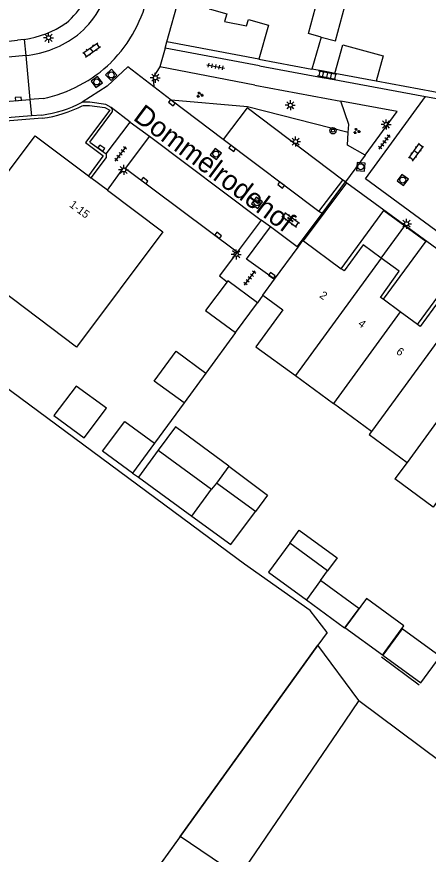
# Model space of a CAD drawing. Extents: x 136000 to 141014, y 402000 to 403500.
# Drawn here: x 138808.4 to 138859.8, y 402237.1 to 402341.8 of the extents above; entities that cross this region are included whole.
import ezdxf

# ---------------------------------------------------------------- set-up
doc = ezdxf.new("R2010")
doc.units = 0
for name, color, linetype in [('gg-afsc-draadraster', 7, 'Continuous'), ('gg-afsc-erfafscheiding', 7, 'Continuous'), ('gg-afsc-hekwerk', 7, 'Continuous'), ('gg-afsc-lijn draadraster', 7, 'Continuous'), ('gg-afsc-muur', 7, 'Continuous'), ('gg-anno-huisnummerreeks BGT', 7, 'Continuous'), ('gg-anno-openbare ruimte label', 7, 'Continuous'), ('gg-bbg-bijgebouw', 7, 'Continuous'), ('gg-bbg-gedigitaliseerde bebouwing', 7, 'Continuous'), ('gg-bbg-gedigitaliseerde bijgebouw', 7, 'Continuous'), ('gg-bbg-hoofdgebouw', 7, 'Continuous'), ('gg-bbg-luifel en loopbrug', 7, 'Continuous'), ('gg-bbg-overig bouwwerk', 7, 'Continuous'), ('gg-bbg-tussenscheiding', 7, 'Continuous'), ('gg-knt-bronhoudergrens', 7, 'Continuous'), ('gg-knt-verharding', 7, 'Continuous'), ('gg-knt-verharding nz', 7, 'Continuous'), ('gt-grn-groengrens', 7, 'Continuous'), ('gt-grn-vlakafsluiter', 7, 'Continuous'), ('gt-grn-weggrens', 7, 'Continuous'), ('gt-symb-boom', 7, 'Continuous'), ('gt-symb-groenvak', 7, 'Continuous'), ('gt-symb-klinker verharding', 7, 'Continuous'), ('gt-symb-kolk', 7, 'Continuous'), ('gt-symb-lichtmast', 7, 'Continuous'), ('gt-symb-rioolschacht', 7, 'Continuous'), ('gt-symb-tegel verharding', 7, 'Continuous')]:
    doc.layers.add(name, color=color, linetype=linetype)

# ---------------------------------------------------------------- blocks, each defined once
blk = doc.blocks.new('gt0-KOLK')
at = {"layer": 'gt-symb-kolk'}
blk.add_lwpolyline([(0, 0), (0.38, 0), (0.38, 0.4), (-0.37, 0.4), (-0.37, 0), (0, 0)], dxfattribs=at)
blk = doc.blocks.new('gt0-LMAST')
at = {"layer": 'gt-symb-lichtmast'}
for p, q in [((-0.18, 0.17), (-0.45, 0.44)), ((0, 0.25), (0, 0.62)), ((0.17, 0.17), (0.44, 0.44)), ((-0.25, 0), (-0.63, 0)), ((-0.18, -0.18), (-0.45, -0.45)), ((0, -0.25), (0, -0.63)), ((0.44, -0.45), (0.17, -0.18)), ((0.25, 0), (0.62, 0))]:
    blk.add_line(p, q, dxfattribs=at)
blk.add_circle((0, 0), 0.25, dxfattribs=at)
blk = doc.blocks.new('gt0-GRVAK')
at = {"layer": 'gt-symb-groenvak'}
for p, q in [((-0.11, 0.19), (-0.23, 0.24)), ((-0.18, 0.15), (0.09, 0.15)), ((-0.09, 0.21), (-0.16, 0.32)), ((-0.05, 0.21), (-0.05, 0.39)), ((0, 0.21), (0.06, 0.32)), ((0.02, 0.19), (0.13, 0.24)), ((0.26, -0.05), (0.2, 0.06)), ((0.31, -0.05), (0.31, 0.13)), ((0.35, -0.05), (0.41, 0.06)), ((-0.24, -0.23), (-0.36, -0.18)), ((-0.32, -0.26), (-0.05, -0.26)), ((-0.23, -0.21), (-0.29, -0.1)), ((-0.18, -0.2), (-0.18, -0.02)), ((-0.14, -0.21), (-0.07, -0.1)), ((-0.12, -0.23), (0, -0.18)), ((0.24, -0.07), (0.12, -0.02)), ((0.17, -0.11), (0.44, -0.11)), ((0.37, -0.07), (0.49, -0.02))]:
    blk.add_line(p, q, dxfattribs=at)
blk = doc.blocks.new('gt0-TEG1')
at = {"layer": 'gt-symb-tegel verharding'}
for p, q in [((-1.12, 0), (1.12, 0)), ((-0.9, -0.25), (-0.9, 0.25)), ((-0.45, -0.25), (-0.45, 0.25)), ((0, -0.25), (0, 0.25)), ((0.45, -0.25), (0.45, 0.25)), ((0.9, -0.25), (0.9, 0.25))]:
    blk.add_line(p, q, dxfattribs=at)
blk = doc.blocks.new('gt0-KL1')
at = {"layer": 'gt-symb-klinker verharding'}
for p, q in [((-1.15, 0.3), (1.15, 0.3)), ((-1, -0.3), (-1, 0.3)), ((-0.5, 0.3), (-0.5, 0.45)), ((0, -0.3), (0, 0.3)), ((0.5, 0.3), (0.5, 0.45)), ((1, -0.3), (1, 0.3)), ((-1.15, -0.3), (1.15, -0.3)), ((-0.5, -0.45), (-0.5, -0.3)), ((0.5, -0.45), (0.5, -0.3))]:
    blk.add_line(p, q, dxfattribs=at)
blk = doc.blocks.new('gt0-RS')
at = {"layer": 'gt-symb-rioolschacht'}
blk.add_lwpolyline([(-0.5, -0.5), (0.5, -0.5), (0.5, 0.5), (-0.5, 0.5)], close=True, dxfattribs=at)
blk.add_circle((0, 0), 0.375, dxfattribs=at)
blk = doc.blocks.new('gt0-BOOM')
at = {"layer": 'gt-symb-boom'}
for radius in [0.4, 0.2]:
    blk.add_circle((0, 0), radius, dxfattribs=at)

msp = doc.modelspace()

# ---------------------------------------------------------------- linework, layer by layer
at = {"layer": 'gg-afsc-draadraster'}
msp.add_line((138847.17, 402264.81), (138846.02, 402263.21), dxfattribs=at)
msp.add_lwpolyline([(138847.17, 402264.81), (138845.07, 402267.55), (138836.87, 402273.37), (138789.72, 402308.2)], dxfattribs=at)
at = {"layer": 'gg-afsc-erfafscheiding'}
for p, q in [((138809.3, 402338.93), (138808.47, 402338.84)), ((138839.15, 402306.97), (138838.47, 402306.02))]:
    msp.add_line(p, q, dxfattribs=at)
msp.add_lwpolyline([(138785.86, 402336.82), (138787.9, 402336.85), (138791.4, 402337.12), (138799.33, 402337.85), (138808.47, 402338.84)], dxfattribs=at)
for centre, radius, start, end in [((138807.86, 402349.02), 10.47, 309.6662, 349.379), ((138807.55, 402351.2), 12.4, 278.1106, 304.3113)]:
    msp.add_arc(centre, radius, start, end, dxfattribs=at)
at = {"layer": 'gg-afsc-hekwerk'}
for p, q in [((138844.23, 402313.74), (138849.66, 402321.01)), ((138844.23, 402313.74), (138849.66, 402321.01)), ((138858.69, 402258.25), (138853.97, 402261.74))]:
    msp.add_line(p, q, dxfattribs=at)
at = {"layer": 'gg-afsc-lijn draadraster'}
msp.add_line((138847.17, 402264.81), (138846.02, 402263.21), dxfattribs=at)
for points in [[(138847.17, 402264.81), (138845.07, 402267.55), (138836.87, 402273.37), (138789.72, 402308.2)], [(138846.02, 402263.21), (138822.49, 402230.54), (138834.18, 402223.69)]]:
    msp.add_lwpolyline(points, dxfattribs=at)
at = {"layer": 'gg-afsc-muur'}
for p, q in [((138846.71, 402334.96), (138845.27, 402335.23)), ((138847.77, 402334.77), (138846.71, 402334.96)), ((138848.16, 402334.69), (138847.77, 402334.77)), ((138878.63, 402328.99), (138853.3, 402333.73)), ((138835.74, 402302.32), (138832.02, 402297.24)), ((138829.29, 402293.52), (138825.6, 402288.47)), ((138822.86, 402284.74), (138823.59, 402284.21))]:
    msp.add_line(p, q, dxfattribs=at)
at = {"layer": 'gg-bbg-bijgebouw'}
for p, q in [((138853.3, 402333.73), (138848.16, 402334.69)), ((138835.74, 402302.32), (138838.47, 402306.02)), ((138832.02, 402297.24), (138829.29, 402293.52)), ((138813.03, 402291.94), (138816.83, 402289.16)), ((138825.6, 402288.47), (138822.86, 402284.74)), ((138826.05, 402287.58), (138823.59, 402284.21)), ((138823.59, 402284.21), (138830.25, 402279.36)), ((138830.25, 402279.36), (138835.16, 402275.79)), ((138851.12, 402267.82), (138846.35, 402271.31)), ((138844.58, 402268.9), (138849.35, 402265.4))]:
    msp.add_line(p, q, dxfattribs=at)
for points in [[(138848.16, 402334.69), (138849.14, 402338.25), (138854.17, 402336.86), (138853.3, 402333.73)], [(138834.68, 402308.64), (138831.99, 402305.06), (138835.74, 402302.32)], [(138838.47, 402306.02), (138834.75, 402308.74), (138834.68, 402308.64)], [(138829.29, 402293.52), (138825.55, 402296.24), (138828.31, 402299.96), (138832.02, 402297.24)], [(138816.83, 402289.16), (138819.62, 402292.84), (138815.81, 402295.6), (138813.03, 402291.94)], [(138822.86, 402284.74), (138819.12, 402287.47), (138821.88, 402291.17), (138825.6, 402288.47)]]:
    msp.add_lwpolyline(points, dxfattribs=at)
at = {"layer": 'gg-bbg-gedigitaliseerde bebouwing'}
for p, q in [((138846.43, 402339.23), (138845.27, 402335.23)), ((138838.27, 402300.53), (138843.21, 402296.91)), ((138843.21, 402296.91), (138847.98, 402293.42)), ((138852.73, 402289.94), (138847.98, 402293.42)), ((138857.17, 402286.07), (138855.65, 402284.01))]:
    msp.add_line(p, q, dxfattribs=at)
for points in [[(138846.43, 402339.23), (138844.83, 402339.66), (138846.31, 402345.11), (138848, 402344.66)], [(138852.73, 402289.94), (138852.43, 402289.54), (138857.17, 402286.07)], [(138861.6, 402282.11), (138860.41, 402280.49), (138855.65, 402284.01)]]:
    msp.add_lwpolyline(points, dxfattribs=at)
at = {"layer": 'gg-bbg-gedigitaliseerde bijgebouw'}
for p, q in [((138826.05, 402287.58), (138832.74, 402282.71)), ((138833.35, 402283.49), (138832.74, 402282.71)), ((138838.22, 402279.93), (138833.35, 402283.49)), ((138835.16, 402275.79), (138838.22, 402279.93)), ((138842.52, 402275.98), (138839.86, 402272.35)), ((138847.24, 402272.53), (138842.52, 402275.98)), ((138839.86, 402272.35), (138844.58, 402268.9)), ((138846.35, 402271.31), (138847.24, 402272.53)), ((138851.12, 402267.82), (138849.35, 402265.4)), ((138856.56, 402265.29), (138854.12, 402261.96))]:
    msp.add_line(p, q, dxfattribs=at)
msp.add_lwpolyline([(138854.12, 402261.96), (138858.88, 402258.52), (138861.29, 402261.8), (138856.56, 402265.29)], dxfattribs=at)
at = {"layer": 'gg-bbg-hoofdgebouw'}
for p, q in [((138839.84, 402340.71), (138838.66, 402336.47)), ((138838.66, 402336.47), (138845.27, 402335.23)), ((138817.34, 402321.87), (138817.66, 402321.63)), ((138819.73, 402320.08), (138817.66, 402321.63)), ((138844.23, 402313.74), (138848.95, 402310.28)), ((138840.6, 402308.95), (138843.54, 402312.95)), ((138839.15, 402306.97), (138840.6, 402308.95)), ((138839.15, 402306.97), (138841.65, 402305.13)), ((138856.32, 402304.87), (138854.18, 402306.45)), ((138841.65, 402305.13), (138838.27, 402300.53)), ((138858.47, 402303.3), (138856.32, 402304.87))]:
    msp.add_line(p, q, dxfattribs=at)
for points in [[(138833.61, 402346.96), (138832.43, 402342.76), (138834.63, 402342.14), (138834.34, 402341.19), (138837.1, 402340.63), (138837.33, 402341.4), (138839.84, 402340.71)], [(138819.73, 402320.08), (138826.66, 402314.88), (138815.87, 402300.48), (138799.88, 402312.49), (138810.67, 402326.88), (138817.34, 402321.87)], [(138843.54, 402312.95), (138844.16, 402313.79), (138844.23, 402313.74)], [(138853.94, 402311.61), (138851.67, 402313.27), (138849.3, 402310.03), (138848.95, 402310.28)], [(138854.18, 402306.45), (138853.86, 402306.68), (138856.2, 402309.95), (138853.94, 402311.61)], [(138863.46, 402304.63), (138861.19, 402306.3), (138858.81, 402303.05), (138858.47, 402303.3)]]:
    msp.add_lwpolyline(points, dxfattribs=at)
at = {"layer": 'gg-bbg-luifel en loopbrug'}
for p, q in [((138853.94, 402311.61), (138856.89, 402315.62)), ((138834.89, 402285.58), (138833.35, 402283.49))]:
    msp.add_line(p, q, dxfattribs=at)
for points in [[(138846.43, 402339.23), (138848.21, 402338.74), (138849.69, 402344.2), (138848, 402344.66)], [(138848.95, 402310.28), (138854.27, 402317.54), (138856.89, 402315.62)], [(138856.89, 402315.62), (138859.51, 402313.71), (138854.18, 402306.45)], [(138858.47, 402303.3), (138863.8, 402310.55), (138866.42, 402308.63)], [(138834.89, 402285.58), (138828.21, 402290.51), (138826.05, 402287.58)], [(138834.89, 402285.58), (138839.74, 402281.99), (138838.22, 402279.93)], [(138842.52, 402275.98), (138843.7, 402277.6), (138848.42, 402274.14), (138847.24, 402272.53)]]:
    msp.add_lwpolyline(points, dxfattribs=at)
at = {"layer": 'gg-bbg-overig bouwwerk'}
msp.add_line((138854.08, 402261.99), (138849.38, 402265.38), dxfattribs=at)
msp.add_lwpolyline([(138854.08, 402261.99), (138856.75, 402265.64), (138852.1, 402269.07), (138849.38, 402265.38)], dxfattribs=at)
at = {"layer": 'gg-bbg-tussenscheiding'}
for p, q in [((138853.94, 402311.61), (138843.21, 402296.91)), ((138856.32, 402304.87), (138847.98, 402293.42)), ((138863.46, 402304.63), (138852.73, 402289.94)), ((138830.25, 402279.36), (138832.74, 402282.71)), ((138846.35, 402271.31), (138844.58, 402268.9))]:
    msp.add_line(p, q, dxfattribs=at)
msp.add_lwpolyline([(138865.85, 402297.9), (138860.52, 402290.62), (138857.17, 402286.07)], dxfattribs=at)
at = {"layer": 'gg-knt-bronhoudergrens'}
for p in [(138828.81, 402239.32), (138851.16, 402256.33)]:
    msp.add_line(p, (138846.02, 402263.21), dxfattribs=at)
for points in [[(138851.16, 402256.33), (138848.5, 402252.45), (138836.31, 402234.51), (138835.41, 402234.87), (138828.81, 402239.32)], [(138851.16, 402256.33), (138881.79, 402233.46), (138882.6, 402234.47), (138900.63, 402220.31), (138902.36, 402217.83), (138906.86, 402214.76), (138901.59, 402207.98), (138895.93, 402200.71), (138893.91, 402202.2), (138887.42, 402204.11), (138884.73, 402200.17), (138886.79, 402198.28), (138883.3, 402192.99), (138849.4, 402217.65), (138848.66, 402216.23), (138834.77, 402224.65), (138834.18, 402223.69)], [(138828.81, 402239.32), (138822.49, 402230.54), (138834.18, 402223.69)]]:
    msp.add_lwpolyline(points, dxfattribs=at)
at = {"layer": 'gg-knt-verharding'}
for p, q in [((138827.16, 402338.62), (138828.71, 402344.3)), ((138826.95, 402337.85), (138827.16, 402338.62)), ((138838.72, 402335.63), (138826.95, 402337.85)), ((138809.51, 402336.93), (138810.04, 402331.41)), ((138838.72, 402335.63), (138846.55, 402334.19)), ((138838.13, 402333.23), (138826.28, 402335.51)), ((138846.71, 402334.96), (138846.55, 402334.19)), ((138847.61, 402333.99), (138847.77, 402334.77)), ((138846.55, 402334.19), (138847.61, 402333.99)), ((138847.61, 402333.99), (138859.49, 402331.81)), ((138819.68, 402333.08), (138816.58, 402331.09)), ((138827.7, 402331.35), (138825.53, 402332.99)), ((138838.13, 402333.23), (138848.88, 402331.23)), ((138785.03, 402329.34), (138810.04, 402331.41)), ((138811.67, 402331.55), (138810.04, 402331.41)), ((138859.49, 402331.81), (138879.47, 402328.07)), ((138834.2, 402326.43), (138827.7, 402331.35)), ((138810.22, 402329.37), (138806.64, 402329.08)), ((138811.51, 402329.48), (138810.22, 402329.37)), ((138817.54, 402326.11), (138820.29, 402329.78)), ((138819.56, 402324.64), (138822.57, 402328.58)), ((138822.57, 402328.58), (138824.96, 402326.82)), ((138824.96, 402326.82), (138821.93, 402322.81)), ((138817.54, 402326.11), (138819.56, 402324.64)), ((138851.94, 402324.45), (138849.49, 402321.13)), ((138835.92, 402312.35), (138821.93, 402322.81)), ((138846.15, 402317.43), (138849.15, 402321.34)), ((138846.54, 402317.17), (138849.49, 402321.13)), ((138849.49, 402321.13), (138849.15, 402321.34)), ((138849.49, 402321.13), (138849.66, 402321.01)), ((138849.66, 402321.01), (138898.27, 402285.4)), ((138843.43, 402313.03), (138846.54, 402317.17)), ((138846.54, 402317.17), (138846.15, 402317.43)), ((138838.94, 402316.36), (138835.92, 402312.35)), ((138840.09, 402315.51), (138838.94, 402316.36)), ((138843.43, 402313.03), (138843.54, 402312.95))]:
    msp.add_line(p, q, dxfattribs=at)
for points in [[(138809.51, 402336.93), (138790.02, 402335.06), (138784.79, 402334.88)], [(138825.53, 402332.99), (138822.27, 402335.52), (138819.68, 402333.08)], [(138826.28, 402335.51), (138825.42, 402334.2), (138825.53, 402332.99)], [(138921.78, 402318.51), (138920.61, 402318.42), (138919.69, 402317.7), (138898.4, 402288.52), (138897.17, 402288.32), (138851.98, 402321.51), (138859.49, 402331.81)], [(138820.2, 402330.41), (138819.53, 402330.8), (138817.5, 402331.07), (138816.58, 402331.09)], [(138849.15, 402321.34), (138837.2, 402330.39), (138834.2, 402326.43)], [(138851.94, 402324.45), (138855.95, 402329.91), (138848.88, 402331.23)], [(138819.56, 402324.64), (138819.55, 402324.19), (138817.66, 402321.63)], [(138819.73, 402320.08), (138821.79, 402322.92), (138821.93, 402322.81)], [(138840.6, 402308.95), (138837.1, 402311.47), (138840.09, 402315.51)], [(138835.92, 402312.35), (138833.74, 402309.38), (138834.68, 402308.64)]]:
    msp.add_lwpolyline(points, dxfattribs=at)
for centre, radius, start, end in [((138808.57, 402348.53), 11.7, 309.1845, 348.3162), ((138808.25, 402348.06), 16.91, 314.8292, 348.7924), ((138808.35, 402349.39), 12.51, 275.3313, 307.4662), ((138808.11, 402348.54), 17.36, 281.8316, 314.0446), ((138809.78, 402343.73), 14.35, 276.9029, 298.2564), ((138819.82, 402330.04), 0.538, 330.9272, 44.4268)]:
    msp.add_arc(centre, radius, start, end, dxfattribs=at)
at = {"layer": 'gg-knt-verharding nz'}
for p, q in [((138822.57, 402328.58), (138820.2, 402330.41)), ((138824.96, 402326.82), (138838.94, 402316.36)), ((138846.15, 402317.43), (138834.2, 402326.43)), ((138843.43, 402313.03), (138840.09, 402315.51))]:
    msp.add_line(p, q, dxfattribs=at)
at = {"layer": 'gt-grn-groengrens'}
msp.add_line((138811.56, 402329.08), (138804.71, 402328.51), dxfattribs=at)
for points in [[(138816.67, 402330.68), (138817.47, 402330.67), (138819.4, 402330.42), (138820.01, 402330.07), (138816.98, 402326.03), (138819.15, 402324.44), (138819.15, 402324.33), (138817.34, 402321.87)], [(138849.82, 402327.29), (138837.21, 402330.51), (138827.7, 402331.35)], [(138849.82, 402327.29), (138849.89, 402328.29), (138848.88, 402331.23)], [(138851.94, 402324.45), (138849.72, 402325.73), (138849.82, 402327.29)]]:
    msp.add_lwpolyline(points, dxfattribs=at)
msp.add_arc((138809.78, 402343.72), 14.74, 276.8985, 297.8491, dxfattribs=at)
at = {"layer": 'gt-grn-vlakafsluiter'}
msp.add_line((138838.66, 402336.47), (138827.16, 402338.62), dxfattribs=at)
at = {"layer": 'gt-grn-weggrens'}
for p, q in [((138809.3, 402338.93), (138809.51, 402336.93)), ((138826.95, 402337.85), (138826.28, 402335.51)), ((138810.04, 402331.41), (138810.22, 402329.37))]:
    msp.add_line(p, q, dxfattribs=at)

# ---------------------------------------------------------------- block references
at = {"layer": 'gt-symb-boom'}
msp.add_blockref('gt0-BOOM', (138847.91, 402327.52), dxfattribs=at)
at = {"layer": 'gt-symb-groenvak'}
for p in [(138831.25, 402332.01), (138850.86, 402327.47)]:
    msp.add_blockref('gt0-GRVAK', p, dxfattribs=at)
at = {"layer": 'gt-symb-klinker verharding'}
for p, rotation in [((138817.75, 402337.61), 35.15153964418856), ((138847.17, 402334.46), 168.75747429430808), ((138858.29, 402324.84), 53.90943276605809), ((138842.62, 402316.39), -36.50328298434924)]:
    msp.add_blockref('gt0-KL1', p, dxfattribs=dict(at, rotation=rotation))
at = {"layer": 'gt-symb-kolk'}
for p, rotation in [((138808.59, 402331.29), 4.93498592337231), ((138827.89, 402331.16), 143.13010235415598), ((138818.84, 402325.19), -35.43780146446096), ((138835.45, 402325.48), 143.00410224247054), ((138824.24, 402321.13), -36.629401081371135), ((138841.54, 402320.89), 143.13010235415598), ((138833.43, 402314.28), -36.743796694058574), ((138840.16, 402309.27), -35.80410590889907)]:
    msp.add_blockref('gt0-KOLK', p, dxfattribs=dict(at, rotation=rotation))
at = {"layer": 'gt-symb-lichtmast'}
for p in [(138812.36, 402339.14), (138825.7, 402334.15), (138842.58, 402330.71), (138854.55, 402328.3), (138843.24, 402326.16), (138821.75, 402322.62), (138857.1, 402315.9), (138835.81, 402312.07)]:
    msp.add_blockref('gt0-LMAST', p, dxfattribs=at)
at = {"layer": 'gt-symb-rioolschacht'}
for p, rotation in [((138820.19, 402334.49), -136.74307034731), ((138818.39, 402333.61), -53.542789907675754), ((138833.27, 402324.61), -36.91570677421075), ((138851.38, 402323.02), 85.46947943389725), ((138856.63, 402321.36), -36.29695894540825), ((138838.41, 402318.51), 143.90943276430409)]:
    msp.add_blockref('gt0-RS', p, dxfattribs=dict(at, rotation=rotation))
at = {"layer": 'gt-symb-tegel verharding'}
for p, rotation in [((138833.26, 402335.53), -10.658361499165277), ((138854.34, 402326.11), 53.74924417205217), ((138821.38, 402324.63), 53.00410224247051), ((138837.52, 402309.11), 53.004102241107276)]:
    msp.add_blockref('gt0-TEG1', p, dxfattribs=dict(at, rotation=rotation))

# ---------------------------------------------------------------- texts
at = {"layer": 'gg-anno-huisnummerreeks BGT'}
for s, rotation, p in [('1-15', 323.1, (138814.88, 402318.1)), ('2', 324, (138846.14, 402306.76)), ('4', 323.7, (138850.96, 402303.23)), ('6', 323.7, (138855.72, 402299.73))]:
    msp.add_text(s, height=1, rotation=rotation, dxfattribs=at).set_placement(p)
at = {"layer": 'gg-anno-openbare ruimte label'}
msp.add_text('Dommelrodehof', height=2.5, rotation=323.2, dxfattribs=at).set_placement((138822.81, 402328.96))

doc.saveas('drawing.dxf')
